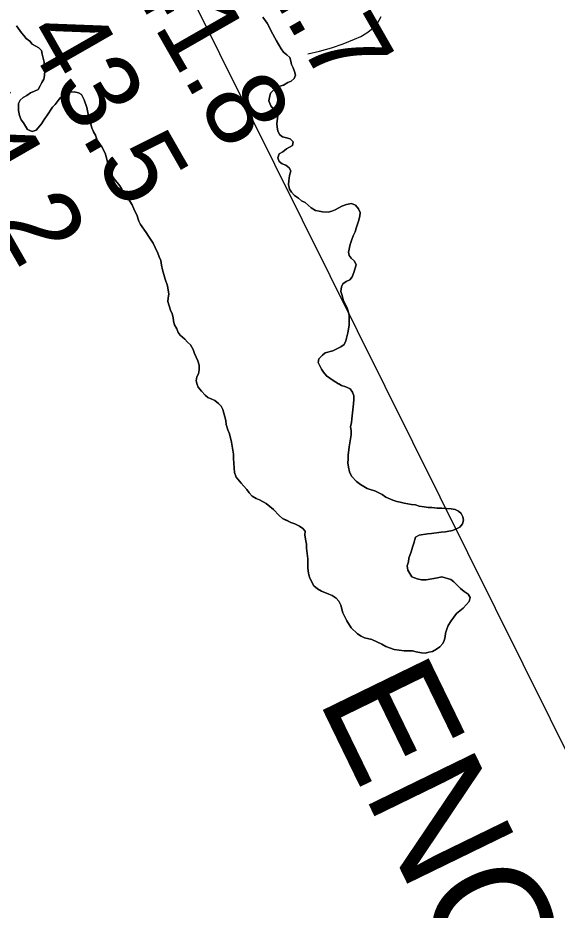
# Model space of a CAD drawing. Extents: x 3172231 to 3210228, y 940198 to 965780.
# Drawn here: x 3192794 to 3193252, y 952269 to 953026 of the extents above; entities that cross this region are included whole.
import ezdxf

# ---------------------------------------------------------------- set-up
doc = ezdxf.new("R2010")
doc.units = 0
for name, color, linetype in [('V-RIVR-RANG', 7, 'Continuous'), ('V-ROAD-CNTR', 7, 'Continuous'), ('V-SITE-VEGE', 7, 'Continuous'), ('V-TOPO-BNDY', 7, 'Continuous'), ('V-TOPO-GNAM-IDEN', 7, 'Continuous'), ('V-TOPO-SHOR', 7, 'Continuous')]:
    doc.layers.add(name, color=color, linetype=linetype)

msp = doc.modelspace()

# ---------------------------------------------------------------- linework, layer by layer
at = {"layer": 'V-ROAD-CNTR'}
msp.add_lwpolyline([(3193040.211, 952995.483), (3193050.387, 952997.756), (3193060.437, 953000.605), (3193070.31, 953004.017), (3193079.958, 953007.976), (3193085.351, 953010.278), (3193090.444, 953013.28), (3193095.108, 953016.915), (3193099.228, 953021.083), (3193102.585, 953027.155)], dxfattribs=at)
at = {"layer": 'V-SITE-VEGE'}
for points in [[(3193068.322, 952794.005), (3193068.826, 952797.781), (3193070.149, 952800.485), (3193072.823, 952802.398), (3193076.043, 952803.774), (3193077.902, 952806.485), (3193079.485, 952810.002), (3193081.31, 952816.482), (3193079.934, 952819.701), (3193077.218, 952822.099), (3193075.31, 952824.508), (3193074.744, 952827.463), (3193076.299, 952833.943), (3193077.347, 952837.185), (3193078.924, 952841.24), (3193080.511, 952844.486), (3193081.288, 952847.728), (3193083.389, 952853.671), (3193084.427, 952857.722), (3193084.667, 952860.956), (3193083.291, 952864.175), (3193080.837, 952867.116), (3193077.323, 952868.7), (3193073.288, 952867.854), (3193069.262, 952866.469), (3193063.636, 952863.184), (3193060.685, 952862.078), (3193057.729, 952861.245), (3193052.878, 952861.468), (3193049.91, 952861.98), (3193046.943, 952862.758), (3193043.15, 952864.878), (3193037.991, 952869.408), (3193035.011, 952870.997), (3193032.302, 952873.127), (3193029.047, 952875.251), (3193026.596, 952878.192), (3193024.685, 952880.867), (3193023.841, 952884.631), (3193024.081, 952887.865), (3193024.847, 952892.45), (3193025.887, 952896.231), (3193024.515, 952898.912), (3193021.533, 952901.039), (3193018.557, 952902.358), (3193016.116, 952904.22), (3193014.74, 952907.439), (3193016.057, 952910.684), (3193019.004, 952912.328), (3193022.209, 952915.052), (3193027.302, 952917.792), (3193027.81, 952921.03), (3193025.365, 952923.43), (3193022.125, 952924.208), (3193018.883, 952925.257), (3193016.171, 952927.117), (3193014.793, 952930.334), (3193014.23, 952933.293), (3193013.929, 952936.521), (3193014.701, 952940.57), (3193014.939, 952943.806), (3193013.298, 952946.483), (3193011.123, 952948.617), (3193008.94, 952951.56), (3193007.287, 952955.582), (3193007.797, 952958.551), (3193008.573, 952962.062), (3193013.644, 952966.956), (3193016.597, 952968.06), (3193019.553, 952968.898), (3193023.303, 952971.087), (3193026.254, 952972.463), (3193028.656, 952974.636), (3193029.977, 952977.344), (3193029.137, 952980.569), (3193027.763, 952983.789), (3193026.391, 952986.47), (3193025.826, 952989.425), (3193024.99, 952992.38), (3193022.543, 952994.783), (3193019.829, 952996.912), (3193017.646, 952999.855), (3193013.814, 953006.552), (3193012.442, 953009.233), (3193010.529, 953012.178), (3193005.864, 953021.562), (3193002.044, 953026.643)], [(3192793.095, 953019.305), (3192797.191, 953013.417), (3192799.368, 953011.013), (3192801.277, 953008.609), (3192804.263, 953006.21), (3192806.44, 953003.808), (3192812.125, 953000.628), (3192814.3, 952998.494), (3192814.869, 952995.268), (3192816.547, 952988.548), (3192817.149, 952981.821), (3192816.924, 952977.239), (3192816.145, 952973.999), (3192814.554, 952971.292), (3192813.235, 952968.318), (3192811.378, 952965.336), (3192808.426, 952963.964), (3192804.939, 952962.584), (3192801.729, 952960.128), (3192798.782, 952958.486), (3192796.11, 952956.305), (3192794.791, 952953.329), (3192794.844, 952947.404), (3192795.692, 952943.372), (3192797.072, 952939.614), (3192798.985, 952936.939), (3192802.268, 952931.313), (3192806.323, 952929.734), (3192809.815, 952930.844), (3192814.343, 952936.273), (3192816.993, 952940.609), (3192818.859, 952943.05), (3192823.639, 952950.368), (3192825.773, 952952.543), (3192830.029, 952958.236), (3192832.433, 952960.415), (3192835.653, 952961.791), (3192838.874, 952962.899), (3192842.106, 952963.198), (3192845.612, 952962.424), (3192848.317, 952961.103), (3192850.517, 952956.544), (3192852.731, 952950.099), (3192854.709, 952940.152), (3192855.815, 952936.931), (3192856.931, 952932.9), (3192858.312, 952929.412), (3192859.954, 952926.465), (3192861.609, 952922.439), (3192865.435, 952916.549), (3192868.179, 952911.189), (3192869.283, 952908.236), (3192870.12, 952905.013), (3192870.69, 952901.785), (3192872.635, 952895.34), (3192874.282, 952892.122), (3192875.922, 952889.444), (3192880.825, 952883.564), (3192882.468, 952880.885)], [(3192882.468, 952880.885), (3192883.023, 952879.005), (3192889.296, 952870.713), (3192891.211, 952867.499), (3192893.142, 952862.668), (3192895.063, 952858.916), (3192896.998, 952853.546), (3192898.371, 952850.868), (3192903.013, 952843.906), (3192905.196, 952840.963), (3192909.02, 952835.073), (3192910.673, 952831.319), (3192913.143, 952826.494), (3192914.251, 952823.273), (3192915.625, 952820.322), (3192916.2, 952816.287), (3192917.046, 952812.255), (3192919.274, 952804.464), (3192921.212, 952798.826), (3192922.357, 952791.564), (3192921.847, 952788.596), (3192921.607, 952785.362), (3192923.829, 952778.11), (3192925.205, 952774.891), (3192926.041, 952771.936), (3192926.342, 952768.708), (3192927.178, 952765.751), (3192929.095, 952762.267), (3192930.201, 952759.316), (3192932.107, 952756.909), (3192935.91, 952753.442), (3192938.089, 952751.04), (3192940.805, 952748.64), (3192942.994, 952744.89), (3192944.104, 952741.4), (3192946.857, 952735.229), (3192947.969, 952731.469), (3192948.006, 952727.428), (3192947.498, 952724.193), (3192946.179, 952721.485), (3192945.667, 952718.249), (3192946.505, 952715.026), (3192947.334, 952712.877), (3192950.06, 952709.402), (3192953.054, 952705.929), (3192955.495, 952704.065), (3192958.741, 952702.748), (3192961.445, 952701.427), (3192964.433, 952699.031), (3192966.878, 952696.631), (3192968.25, 952693.95), (3192970.761, 952684.545), (3192971.064, 952681.045), (3192972.449, 952676.751), (3192973.831, 952673.261), (3192975.513, 952666.273), (3192977.225, 952656.054), (3192977.259, 952652.283), (3192978.177, 952640.442), (3192979.561, 952636.415), (3192983.649, 952631.334), (3192986.097, 952628.934), (3192988.548, 952625.993), (3192990.459, 952623.316), (3192993.179, 952620.38), (3192996.431, 952618.256), (3192999.404, 952617.205), (3193005.09, 952614.027), (3193011.064, 952608.966), (3193015.956, 952603.893), (3193018.944, 952601.497), (3193025.979, 952598.06), (3193029.221, 952597.014), (3193033.28, 952594.896), (3193035.992, 952593.037), (3193038.169, 952590.632), (3193037.929, 952587.399), (3193038.513, 952582.555), (3193039.08, 952579.598), (3193039.111, 952576.366), (3193040.274, 952567.22), (3193040.342, 952559.947), (3193040.641, 952556.717), (3193041.206, 952553.76), (3193042.044, 952550.805), (3193045.335, 952544.37), (3193048.591, 952541.708), (3193051.841, 952539.852), (3193058.061, 952537.216), (3193061.035, 952536.168), (3193064.289, 952533.774), (3193066.735, 952531.373), (3193068.381, 952527.888), (3193070.06, 952521.439), (3193073.356, 952514.735), (3193077.183, 952508.575), (3193082.619, 952503.508), (3193085.599, 952501.651), (3193088.572, 952500.332), (3193094.784, 952498.773), (3193103.171, 952494.813)], [(3193172.108, 952525.354), (3193174.777, 952528.072), (3193177.173, 952531.056), (3193178.219, 952534.3), (3193176.577, 952537.247), (3193173.054, 952539.637), (3193170.066, 952542.035), (3193164.359, 952547.637), (3193161.645, 952549.767), (3193154.084, 952551.851), (3193150.32, 952551.006), (3193140.909, 952549.304), (3193136.866, 952549.535), (3193133.088, 952550.307), (3193128.764, 952551.884), (3193125.209, 952557.51), (3193124.636, 952561.272), (3193125.68, 952564.782), (3193126.192, 952567.752), (3193128.027, 952573.157), (3193129.065, 952577.206), (3193130.382, 952580.45), (3193131.681, 952585.58), (3193134.898, 952587.226), (3193141.892, 952588.369), (3193145.388, 952588.672), (3193153.459, 952589.823), (3193157.227, 952590.128), (3193163.142, 952591.261), (3193166.632, 952592.639), (3193169.313, 952594.012), (3193171.709, 952596.997), (3193172.485, 952599.967), (3193171.922, 952602.926), (3193170.55, 952605.605), (3193168.377, 952607.739), (3193165.399, 952609.058), (3193161.895, 952609.564), (3193154.076, 952610.299), (3193150.037, 952610.262), (3193145.722, 952610.76), (3193142.49, 952610.731), (3193138.984, 952611.237), (3193134.935, 952612.007), (3193131.693, 952613.054), (3193128.459, 952613.293), (3193121.985, 952614.309), (3193118.744, 952615.358), (3193115.776, 952615.866), (3193112.534, 952616.914), (3193106.585, 952619.552), (3193103.334, 952621.678), (3193097.106, 952624.852), (3193094.137, 952625.633), (3193090.622, 952626.945), (3193084.937, 952630.126), (3193081.681, 952632.788), (3193077.327, 952637.327), (3193075.676, 952641.083), (3193074.832, 952644.845), (3193074.261, 952648.611), (3193074.499, 952651.845), (3193074.47, 952655.077), (3193075.482, 952662.087), (3193077.267, 952672.341), (3193077.237, 952675.843), (3193076.665, 952679.339), (3193077.444, 952682.579), (3193077.681, 952686.083), (3193079.176, 952698.756), (3193079.418, 952702.261), (3193079.385, 952705.492), (3193078.277, 952708.714), (3193076.366, 952711.389), (3193072.58, 952713.24), (3193069.067, 952714.284), (3193066.63, 952715.607), (3193066.362, 952715.605), (3193061.756, 952718.526), (3193056.062, 952722.511), (3193053.611, 952725.452), (3193051.968, 952728.131), (3193049.222, 952733.761), (3193049.734, 952736.728), (3193052.669, 952739.989), (3193055.071, 952741.896), (3193061.52, 952743.573), (3193065.543, 952745.496), (3193068.492, 952747.138), (3193071.166, 952749.049), (3193072.485, 952752.025), (3193074.308, 952758.775), (3193074.816, 952762.013), (3193075.32, 952765.788), (3193075.545, 952770.369), (3193075.516, 952773.601), (3193074.673, 952777.365), (3193073.567, 952780.586), (3193070.276, 952786.751), (3193069.434, 952790.513), (3193068.322, 952794.005)], [(3193103.171, 952494.813), (3193106.689, 952492.959), (3193113.716, 952490.332), (3193122.078, 952489.064), (3193129.082, 952489.127), (3193132.32, 952488.349), (3193136.905, 952487.585), (3193140.141, 952487.346), (3193143.096, 952488.181), (3193146.054, 952488.748), (3193149.537, 952490.665), (3193152.482, 952492.578), (3193154.88, 952495.296), (3193156.201, 952498.001), (3193156.984, 952500.971), (3193157.221, 952504.205), (3193158.27, 952507.447), (3193159.585, 952510.693), (3193161.973, 952514.754), (3193166.495, 952520.722), (3193172.108, 952525.354)]]:
    msp.add_lwpolyline(points, dxfattribs=at)
at = {"layer": 'V-TOPO-BNDY'}
msp.add_line((3192802.44, 953324.154), (3194332.024, 950245.511), dxfattribs=at)
at = {"layer": 'V-TOPO-SHOR'}
for points in [[(3193002.044, 953026.643), (3193005.864, 953021.562), (3193010.529, 953012.178), (3193012.442, 953009.233), (3193013.814, 953006.552), (3193017.646, 952999.855), (3193019.829, 952996.912), (3193022.543, 952994.783), (3193024.99, 952992.38), (3193025.826, 952989.425), (3193026.391, 952986.47), (3193027.763, 952983.789), (3193029.139, 952980.569), (3193029.977, 952977.344), (3193028.656, 952974.638), (3193026.254, 952972.461), (3193023.303, 952971.087), (3193019.553, 952968.898), (3193016.597, 952968.06), (3193013.644, 952966.956), (3193008.573, 952962.062), (3193007.797, 952958.551), (3193007.287, 952955.584), (3193008.94, 952951.56), (3193011.123, 952948.617), (3193013.298, 952946.483), (3193014.939, 952943.804), (3193014.701, 952940.57), (3193013.929, 952936.521), (3193014.23, 952933.293), (3193014.795, 952930.334), (3193016.171, 952927.117), (3193018.883, 952925.255), (3193022.125, 952924.208), (3193025.365, 952923.43), (3193027.81, 952921.03), (3193027.302, 952917.792), (3193022.209, 952915.052), (3193019.004, 952912.328), (3193016.057, 952910.684), (3193014.74, 952907.439), (3193016.116, 952904.22), (3193018.557, 952902.358), (3193021.533, 952901.039), (3193024.515, 952898.912), (3193025.887, 952896.231), (3193024.847, 952892.45), (3193024.081, 952887.865), (3193023.841, 952884.631), (3193024.685, 952880.867), (3193026.596, 952878.192), (3193029.047, 952875.251), (3193032.299, 952873.127), (3193035.011, 952870.997), (3193037.991, 952869.408), (3193043.15, 952864.878), (3193046.941, 952862.758), (3193049.91, 952861.98), (3193052.878, 952861.468), (3193057.729, 952861.245), (3193060.685, 952862.078), (3193063.636, 952863.184), (3193069.262, 952866.469), (3193073.288, 952867.854), (3193077.323, 952868.7), (3193080.837, 952867.116), (3193083.291, 952864.175), (3193084.667, 952860.956), (3193084.427, 952857.722), (3193083.389, 952853.671), (3193081.288, 952847.728), (3193080.511, 952844.486), (3193078.924, 952841.24), (3193077.347, 952837.185), (3193076.299, 952833.943), (3193074.744, 952827.463), (3193075.31, 952824.508), (3193077.218, 952822.099), (3193079.934, 952819.701), (3193081.31, 952816.482), (3193079.485, 952810.002), (3193077.902, 952806.485), (3193076.043, 952803.774), (3193072.823, 952802.398), (3193070.149, 952800.487), (3193068.826, 952797.781), (3193068.324, 952794.005), (3193069.434, 952790.513)], [(3192921.607, 952785.362), (3192921.847, 952788.596), (3192922.357, 952791.564), (3192921.212, 952798.826), (3192919.274, 952804.464), (3192917.046, 952812.255), (3192916.2, 952816.287), (3192915.625, 952820.322), (3192914.251, 952823.273), (3192913.143, 952826.494), (3192910.673, 952831.319), (3192909.022, 952835.073), (3192905.196, 952840.963), (3192903.013, 952843.906), (3192898.371, 952850.868), (3192896.998, 952853.546), (3192895.063, 952858.916), (3192893.142, 952862.668), (3192891.211, 952867.499), (3192889.296, 952870.715), (3192883.023, 952879.005), (3192882.468, 952880.885), (3192880.825, 952883.564), (3192875.922, 952889.444), (3192874.282, 952892.122), (3192872.635, 952895.34), (3192870.69, 952901.785), (3192870.12, 952905.013), (3192869.283, 952908.236), (3192868.179, 952911.189), (3192865.435, 952916.549), (3192861.609, 952922.439), (3192859.954, 952926.465), (3192858.312, 952929.412), (3192856.931, 952932.9), (3192855.815, 952936.931), (3192854.709, 952940.152), (3192852.731, 952950.099), (3192850.517, 952956.544), (3192848.317, 952961.103), (3192845.612, 952962.424), (3192842.104, 952963.198), (3192838.874, 952962.899), (3192835.653, 952961.791), (3192832.433, 952960.415), (3192830.029, 952958.238), (3192825.773, 952952.543), (3192823.639, 952950.368), (3192818.859, 952943.05), (3192816.995, 952940.609), (3192814.341, 952936.273), (3192809.815, 952930.844), (3192806.323, 952929.734), (3192802.268, 952931.313), (3192798.983, 952936.939), (3192797.072, 952939.614), (3192795.692, 952943.372), (3192794.844, 952947.404), (3192794.791, 952953.329), (3192796.11, 952956.305), (3192798.782, 952958.486), (3192801.729, 952960.128), (3192804.939, 952962.584), (3192808.426, 952963.962), (3192811.378, 952965.336), (3192813.235, 952968.316), (3192814.554, 952971.292), (3192816.145, 952973.999), (3192816.924, 952977.239), (3192817.149, 952981.821), (3192816.549, 952988.548), (3192814.869, 952995.268), (3192814.3, 952998.494), (3192812.125, 953000.628), (3192806.44, 953003.808), (3192804.263, 953006.21), (3192801.277, 953008.609), (3192799.368, 953011.013), (3192797.191, 953013.417), (3192793.095, 953019.305)], [(3193069.434, 952790.513), (3193070.276, 952786.751), (3193073.567, 952780.586), (3193074.673, 952777.365), (3193075.516, 952773.601), (3193075.545, 952770.369), (3193075.32, 952765.788), (3193074.816, 952762.013), (3193074.308, 952758.775), (3193072.485, 952752.025), (3193071.166, 952749.049), (3193068.492, 952747.138), (3193065.543, 952745.496), (3193061.52, 952743.573), (3193055.071, 952741.896), (3193052.667, 952739.989), (3193049.734, 952736.728), (3193049.222, 952733.761), (3193051.968, 952728.131), (3193053.611, 952725.452), (3193056.062, 952722.511), (3193061.756, 952718.526), (3193066.362, 952715.605), (3193066.63, 952715.607), (3193069.067, 952714.284), (3193072.58, 952713.24), (3193076.366, 952711.389), (3193078.277, 952708.714), (3193079.385, 952705.492), (3193079.416, 952702.261), (3193079.178, 952698.756), (3193077.681, 952686.083), (3193077.444, 952682.579), (3193076.665, 952679.339), (3193077.237, 952675.843), (3193077.269, 952672.341), (3193075.48, 952662.089), (3193074.47, 952655.077), (3193074.499, 952651.845), (3193074.261, 952648.611), (3193074.832, 952644.845), (3193075.676, 952641.083), (3193077.329, 952637.327), (3193081.681, 952632.788), (3193084.937, 952630.126), (3193090.622, 952626.945), (3193094.137, 952625.633), (3193097.106, 952624.852), (3193103.332, 952621.678), (3193106.585, 952619.552), (3193112.534, 952616.914), (3193115.776, 952615.868), (3193118.744, 952615.358), (3193121.985, 952614.309), (3193128.459, 952613.293), (3193131.693, 952613.054), (3193134.935, 952612.007), (3193138.984, 952611.237), (3193142.49, 952610.731), (3193145.722, 952610.76), (3193150.037, 952610.262), (3193154.076, 952610.299), (3193161.895, 952609.564), (3193165.399, 952609.058), (3193168.377, 952607.739), (3193170.55, 952605.605), (3193171.922, 952602.924), (3193172.487, 952599.967), (3193171.709, 952596.997), (3193169.313, 952594.012), (3193166.632, 952592.639), (3193163.142, 952591.261), (3193160.185, 952590.696), (3193157.227, 952590.128), (3193153.459, 952589.823), (3193145.388, 952588.67), (3193141.89, 952588.369), (3193134.898, 952587.226), (3193131.681, 952585.58), (3193130.382, 952580.45), (3193129.065, 952577.206), (3193128.027, 952573.157), (3193126.192, 952567.752), (3193125.68, 952564.784), (3193124.636, 952561.272), (3193125.209, 952557.508), (3193128.764, 952551.884), (3193133.088, 952550.307), (3193136.866, 952549.535), (3193140.909, 952549.304), (3193150.32, 952551.008), (3193154.084, 952551.851), (3193161.645, 952549.767), (3193164.359, 952547.639), (3193170.066, 952542.035), (3193173.052, 952539.637), (3193176.577, 952537.247), (3193178.219, 952534.3), (3193177.173, 952531.056), (3193174.777, 952528.072), (3193172.108, 952525.354)], [(3193172.108, 952525.354), (3193166.495, 952520.722), (3193161.973, 952514.754), (3193159.585, 952510.693), (3193158.27, 952507.447), (3193157.221, 952504.205), (3193156.984, 952500.971), (3193156.201, 952498.001), (3193154.88, 952495.296), (3193152.482, 952492.578), (3193149.537, 952490.665), (3193146.054, 952488.748), (3193143.096, 952488.181), (3193140.141, 952487.346), (3193136.905, 952487.585), (3193132.32, 952488.349), (3193129.082, 952489.127), (3193122.078, 952489.064), (3193113.716, 952490.332), (3193106.689, 952492.959), (3193103.171, 952494.813), (3193094.784, 952498.773), (3193088.572, 952500.332), (3193085.599, 952501.651), (3193082.619, 952503.508), (3193077.183, 952508.575), (3193073.356, 952514.735), (3193070.06, 952521.439), (3193068.383, 952527.888), (3193066.735, 952531.373), (3193064.289, 952533.774), (3193061.035, 952536.168), (3193058.061, 952537.216), (3193051.841, 952539.852), (3193048.591, 952541.708), (3193045.335, 952544.37), (3193042.044, 952550.805), (3193041.206, 952553.76), (3193040.641, 952556.717), (3193040.342, 952559.947), (3193040.274, 952567.22), (3193039.111, 952576.366), (3193039.08, 952579.598), (3193038.513, 952582.555), (3193037.929, 952587.399), (3193038.169, 952590.632), (3193035.992, 952593.037), (3193033.28, 952594.896), (3193029.221, 952597.014), (3193025.979, 952598.06), (3193022.191, 952599.912), (3193018.944, 952601.497), (3193015.958, 952603.893), (3193011.064, 952608.966), (3193005.09, 952614.027), (3192999.404, 952617.205), (3192996.431, 952618.256), (3192993.179, 952620.38), (3192990.459, 952623.316), (3192988.548, 952625.993), (3192986.097, 952628.934), (3192983.649, 952631.334), (3192979.561, 952636.413), (3192978.177, 952640.442), (3192977.259, 952652.283), (3192977.225, 952656.054), (3192975.513, 952666.273), (3192973.831, 952673.261), (3192972.451, 952676.751), (3192971.064, 952681.045), (3192970.761, 952684.545), (3192968.25, 952693.95), (3192966.878, 952696.631), (3192964.433, 952699.031), (3192961.447, 952701.427), (3192958.741, 952702.748), (3192955.495, 952704.065), (3192953.054, 952705.929), (3192950.06, 952709.402), (3192947.334, 952712.877), (3192946.507, 952715.026), (3192945.667, 952718.249), (3192946.177, 952721.485), (3192947.498, 952724.193), (3192948.006, 952727.428), (3192947.969, 952731.469), (3192946.857, 952735.229), (3192944.104, 952741.4), (3192942.994, 952744.89), (3192940.805, 952748.64), (3192938.089, 952751.04), (3192935.91, 952753.442), (3192932.107, 952756.909), (3192930.201, 952759.316), (3192929.095, 952762.267), (3192927.178, 952765.751), (3192926.342, 952768.708), (3192926.041, 952771.936), (3192925.205, 952774.891), (3192923.829, 952778.11), (3192921.607, 952785.362)]]:
    msp.add_lwpolyline(points, dxfattribs=at)

# ---------------------------------------------------------------- texts
at = {"layer": 'V-RIVR-RANG'}
for s, p in [('41.7', (3192971.086, 953112.144)), ('41.8', (3192884.425, 953062.246)), ('43.5', (3192797.763, 953012.348)), ('44.2', (3192711.102, 952962.45))]:
    msp.add_text(s, height=67, rotation=299.788326, dxfattribs=at).set_placement(p)
at = {"layer": 'V-TOPO-GNAM-IDEN'}
msp.add_text('ENGINEER', height=99.9998, rotation=295.943524, dxfattribs=at).set_placement((3193048.242, 952448.906))

doc.saveas('drawing.dxf')
